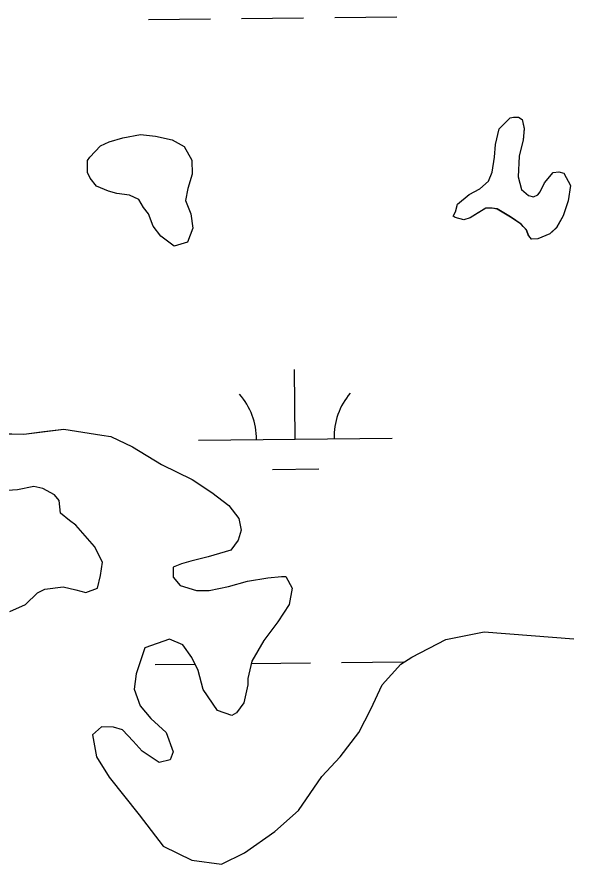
# Model space of a CAD drawing. Extents: x 3734862 to 3772949, y 391520 to 417239.
# Drawn here: x 3747079.4 to 3747365.6, y 412021.9 to 412458.9 of the extents above; entities that cross this region are included whole.
import ezdxf

# ---------------------------------------------------------------- set-up
doc = ezdxf.new("R2010")
doc.units = 0
doc.layers.add('V-TOPO-SHOR', color=7, linetype='Continuous')
doc.layers.add('V-WETL-SWMP', color=7, linetype='Continuous')

msp = doc.modelspace()

# ---------------------------------------------------------------- linework, layer by layer
at = {"layer": 'V-TOPO-SHOR'}
for points in [[(3747333.9, 412355.72), (3747327.03, 412359.85), (3747324.48, 412360.26), (3747321.19, 412360.31), (3747317.13, 412357.82), (3747313.07, 412355.33), (3747309.76, 412354.28), (3747305.4, 412355.45), (3747304.31, 412356.2), (3747305.44, 412358.37), (3747306.6, 412362.38), (3747312.53, 412367.4), (3747318.06, 412370.23), (3747322.51, 412374.17), (3747324.42, 412378.9), (3747325.64, 412386.55), (3747326.11, 412393.12), (3747328.06, 412401.13), (3747333.64, 412406.88), (3747335.48, 412407.22), (3747338.03, 412407.18), (3747339.84, 412406.05), (3747340.86, 412401.28), (3747340.4, 412395.44), (3747338.43, 412387.07), (3747337.9, 412376.48), (3747339.62, 412369.88), (3747343.22, 412366.89), (3747345.77, 412366.12), (3747347.98, 412367.18), (3747349.1, 412368.62), (3747351.37, 412373.34), (3747355.84, 412378.75), (3747358.77, 412379.07), (3747361.31, 412378.29), (3747364.87, 412372.02), (3747363.64, 412364), (3747360.96, 412356.37), (3747357.57, 412350.22), (3747354.22, 412346.98), (3747347.97, 412344.53), (3747344.68, 412344.21), (3747343.25, 412346.06), (3747342.2, 412349.01), (3747340.4, 412350.86), (3747339.32, 412351.97), (3747333.9, 412355.72)], [(3747137.48, 412366.96), (3747130.92, 412367.8), (3747126.55, 412368.97), (3747120.39, 412371.63), (3747117.16, 412375.7), (3747115.75, 412378.65), (3747115.85, 412384.85), (3747116.98, 412386.66), (3747122.55, 412392.42), (3747126.97, 412394.54), (3747133.95, 412396.62), (3747143.11, 412398.3), (3747150.77, 412397.44), (3747159.51, 412395.47), (3747165.67, 412392.08), (3747169.57, 412385.07), (3747169.82, 412377.76), (3747167.51, 412370.49), (3747166.31, 412364.3), (3747169.12, 412357.31), (3747170.1, 412349.99), (3747167.42, 412342.72), (3747160.44, 412340.64), (3747153.59, 412345.87), (3747149.65, 412351.05), (3747147.19, 412357.3), (3747144.69, 412360.63), (3747142.2, 412364.69), (3747137.48, 412366.96)], [(3747070.73, 412243.96), (3747082.91, 412243.76), (3747093.24, 412244.99), (3747103.57, 412246.23), (3747123.2, 412243.1), (3747127.88, 412242.55), (3747139.04, 412237.22), (3747153.88, 412228.07), (3747169.69, 412220.32), (3747179.89, 412213.59), (3747188.68, 412206.89), (3747193.73, 412200.24), (3747195.03, 412194.13), (3747193.54, 412189), (3747189.71, 412183.91), (3747177.94, 412180.35), (3747169, 412178.15)], [(3747075.8, 412152.27), (3747083.82, 412155.89), (3747090.01, 412161.88), (3747093.79, 412163.69), (3747103.18, 412164.95), (3747109.72, 412163.43), (3747114.85, 412161.94), (3747120.98, 412164.18), (3747122.49, 412170.72), (3747123.54, 412177.73), (3747119.46, 412185.77), (3747109.79, 412196.7), (3747106.55, 412199.1), (3747101.93, 412202.92), (3747101.1, 412209.49), (3747098.8, 412212.34), (3747092.76, 412215.72), (3747088.1, 412216.74), (3747079.63, 412215), (3747074.47, 412214.62)], [(3747169, 412178.15), (3747164.29, 412176.83), (3747160.04, 412175.02), (3747159.96, 412169.87), (3747163.64, 412165.59), (3747172.03, 412163.11), (3747178.59, 412163), (3747188.47, 412165.18), (3747198.35, 412167.83), (3747208.69, 412169.54), (3747215.73, 412170.36), (3747218.08, 412170.33), (3747221.26, 412164.18), (3747219.71, 412155.77), (3747213.94, 412146.96), (3747206.76, 412137.24), (3747200.49, 412126.56), (3747198.47, 412117.69), (3747198.42, 412114.41), (3747196.39, 412105.08), (3747192.56, 412099.98), (3747190.2, 412098.61), (3747182.74, 412101.08), (3747175.42, 412111.98), (3747172.77, 412121.86), (3747169.59, 412128.47), (3747165.02, 412135.11), (3747158.04, 412138.03), (3747145.31, 412133.55), (3747140.87, 412120.04), (3747139.81, 412112.09), (3747142.95, 412103.6), (3747148.46, 412096.95), (3747156.31, 412089.79), (3747159.9, 412079.9), (3747158.43, 412075.7), (3747152.78, 412074.39), (3747143.97, 412080.16), (3747139.37, 412085.39), (3747133.84, 412091.1), (3747129.18, 412092.58), (3747123.09, 412092.68), (3747118.33, 412088.54), (3747120.49, 412077.26), (3747126.88, 412066.85), (3747142.5, 412047.38), (3747154.89, 412031.24), (3747169.56, 412023.87), (3747184.85, 412021.95)], [(3747184.85, 412021.95), (3747196.75, 412027.73), (3747212.4, 412038.72), (3747224.5, 412049.61), (3747236.54, 412067.17), (3747246.08, 412077.33), (3747255.66, 412089.82), (3747261.95, 412101.91), (3747267.77, 412114.46), (3747277.32, 412125.09), (3747283, 412128.74), (3747300.49, 412137.83), (3747320.23, 412141.72), (3747344.57, 412139.92), (3747366.57, 412138.16)]]:
    msp.add_lwpolyline(points, dxfattribs=at)
at = {"layer": 'V-WETL-SWMP'}
for p, q in [((3747147.24, 412457.56), (3747179.23, 412457.9)), ((3747195.23, 412458.06), (3747227.23, 412458.4)), ((3747243.23, 412458.57), (3747275.23, 412458.91)), ((3747328.06, 412401.12), (3747333.64, 412406.87)), ((3747333.64, 412406.87), (3747335.47, 412407.21)), ((3747335.47, 412407.21), (3747338.03, 412407.16)), ((3747338.03, 412407.16), (3747339.84, 412406.04)), ((3747339.84, 412406.04), (3747340.86, 412401.27)), ((3747133.95, 412396.61), (3747143.11, 412398.29)), ((3747143.11, 412398.29), (3747150.77, 412397.43)), ((3747326.11, 412393.11), (3747328.06, 412401.12)), ((3747340.86, 412401.27), (3747340.4, 412395.43)), ((3747122.55, 412392.41), (3747126.97, 412394.53)), ((3747126.97, 412394.53), (3747133.95, 412396.61)), ((3747150.77, 412397.43), (3747159.51, 412395.46)), ((3747159.51, 412395.46), (3747165.67, 412392.07)), ((3747340.4, 412395.43), (3747338.43, 412387.06)), ((3747116.97, 412386.66), (3747122.55, 412392.41)), ((3747165.67, 412392.07), (3747169.57, 412385.07)), ((3747325.63, 412386.54), (3747326.11, 412393.11)), ((3747115.75, 412378.64), (3747115.85, 412384.85)), ((3747115.85, 412384.85), (3747116.97, 412386.66)), ((3747169.57, 412385.07), (3747169.82, 412377.75)), ((3747324.41, 412378.88), (3747325.63, 412386.54)), ((3747338.43, 412387.06), (3747337.89, 412376.47)), ((3747117.16, 412375.69), (3747115.75, 412378.64)), ((3747169.82, 412377.75), (3747167.51, 412370.48)), ((3747322.51, 412374.17), (3747324.41, 412378.88)), ((3747337.89, 412376.47), (3747339.61, 412369.87)), ((3747351.36, 412373.33), (3747355.84, 412378.74)), ((3747355.84, 412378.74), (3747358.77, 412379.05)), ((3747358.77, 412379.05), (3747361.31, 412378.28)), ((3747361.31, 412378.28), (3747364.86, 412372.01)), ((3747120.38, 412371.62), (3747117.16, 412375.69)), ((3747318.06, 412370.22), (3747322.51, 412374.17)), ((3747349.09, 412368.62), (3747351.36, 412373.33)), ((3747364.86, 412372.01), (3747363.64, 412363.99)), ((3747126.55, 412368.96), (3747120.38, 412371.62)), ((3747130.92, 412367.79), (3747126.55, 412368.96)), ((3747137.48, 412366.95), (3747130.92, 412367.79)), ((3747167.51, 412370.48), (3747166.31, 412364.29)), ((3747306.6, 412362.37), (3747312.53, 412367.39)), ((3747312.53, 412367.39), (3747318.06, 412370.22)), ((3747339.61, 412369.87), (3747343.22, 412366.88)), ((3747347.97, 412367.17), (3747349.09, 412368.62)), ((3747142.2, 412364.68), (3747137.48, 412366.95)), ((3747144.69, 412360.62), (3747142.2, 412364.68)), ((3747166.31, 412364.29), (3747169.12, 412357.3)), ((3747343.22, 412366.88), (3747345.76, 412366.11)), ((3747345.76, 412366.11), (3747347.97, 412367.17)), ((3747363.64, 412363.99), (3747360.95, 412356.36)), ((3747147.19, 412357.29), (3747144.69, 412360.62)), ((3747305.44, 412358.37), (3747306.6, 412362.37)), ((3747321.19, 412360.3), (3747313.06, 412355.32)), ((3747324.47, 412360.25), (3747321.19, 412360.3)), ((3747327.02, 412359.84), (3747324.47, 412360.25)), ((3747333.9, 412355.71), (3747327.02, 412359.84)), ((3747149.65, 412351.04), (3747147.19, 412357.29)), ((3747169.12, 412357.3), (3747170.1, 412349.98)), ((3747304.31, 412356.19), (3747305.44, 412358.37)), ((3747305.39, 412355.44), (3747304.31, 412356.19)), ((3747309.76, 412354.28), (3747305.39, 412355.44)), ((3747313.06, 412355.32), (3747309.76, 412354.28)), ((3747339.32, 412351.97), (3747333.9, 412355.71)), ((3747360.95, 412356.36), (3747357.56, 412350.21)), ((3747153.58, 412345.86), (3747149.65, 412351.04)), ((3747170.1, 412349.98), (3747167.42, 412342.71)), ((3747342.2, 412349), (3747339.32, 412351.97)), ((3747357.56, 412350.21), (3747354.22, 412346.97)), ((3747160.44, 412340.63), (3747153.58, 412345.86)), ((3747343.24, 412346.05), (3747342.2, 412349)), ((3747344.68, 412344.2), (3747343.24, 412346.05)), ((3747354.22, 412346.97), (3747347.97, 412344.52)), ((3747167.42, 412342.71), (3747160.44, 412340.63)), ((3747347.97, 412344.52), (3747344.68, 412344.2)), ((3747222.94, 412241.11), (3747222.55, 412277.1)), ((3747082.91, 412243.75), (3747103.57, 412246.23)), ((3747103.57, 412246.23), (3747123.2, 412243.1)), ((3747070.73, 412243.95), (3747082.91, 412243.75)), ((3747123.2, 412243.1), (3747127.88, 412242.55)), ((3747127.88, 412242.55), (3747139.04, 412237.21)), ((3747172.94, 412240.58), (3747272.93, 412241.63)), ((3747139.04, 412237.21), (3747153.88, 412228.07)), ((3747153.88, 412228.07), (3747169.69, 412220.31)), ((3747211.1, 412225.55), (3747235.1, 412225.8)), ((3747169.69, 412220.31), (3747179.89, 412213.59)), ((3747079.63, 412215), (3747074.47, 412214.61)), ((3747088.09, 412216.73), (3747079.63, 412215)), ((3747092.76, 412215.72), (3747088.09, 412216.73)), ((3747098.8, 412212.34), (3747092.76, 412215.72)), ((3747101.1, 412209.49), (3747098.8, 412212.34)), ((3747179.89, 412213.59), (3747188.68, 412206.88)), ((3747101.93, 412202.92), (3747101.1, 412209.49)), ((3747188.68, 412206.88), (3747193.73, 412200.24)), ((3747106.55, 412199.09), (3747101.93, 412202.92)), ((3747109.79, 412196.7), (3747106.55, 412199.09)), ((3747193.73, 412200.24), (3747195.03, 412194.13)), ((3747119.45, 412185.76), (3747109.79, 412196.7)), ((3747195.03, 412194.13), (3747193.54, 412189)), ((3747193.54, 412189), (3747189.71, 412183.91)), ((3747123.54, 412177.73), (3747119.45, 412185.76)), ((3747189.71, 412183.91), (3747177.94, 412180.35)), ((3747177.94, 412180.35), (3747169, 412178.15)), ((3747122.49, 412170.72), (3747123.54, 412177.73)), ((3747164.29, 412176.82), (3747160.04, 412175.02)), ((3747169, 412178.15), (3747164.29, 412176.82)), ((3747120.98, 412164.18), (3747122.49, 412170.72)), ((3747160.04, 412175.02), (3747159.96, 412169.87)), ((3747159.96, 412169.87), (3747163.64, 412165.59)), ((3747188.47, 412165.18), (3747198.35, 412167.83)), ((3747198.35, 412167.83), (3747208.69, 412169.54)), ((3747208.69, 412169.54), (3747215.73, 412170.36)), ((3747215.73, 412170.36), (3747218.07, 412170.32)), ((3747218.07, 412170.32), (3747221.25, 412164.18)), ((3747090.01, 412161.88), (3747093.79, 412163.69)), ((3747093.79, 412163.69), (3747103.18, 412164.94)), ((3747103.18, 412164.94), (3747109.72, 412163.43)), ((3747109.72, 412163.43), (3747114.85, 412161.94)), ((3747114.85, 412161.94), (3747120.98, 412164.18)), ((3747163.64, 412165.59), (3747172.03, 412163.11)), ((3747172.03, 412163.11), (3747178.59, 412163)), ((3747178.59, 412163), (3747188.47, 412165.18)), ((3747221.25, 412164.18), (3747219.71, 412155.77)), ((3747083.82, 412155.89), (3747090.01, 412161.88)), ((3747075.8, 412152.27), (3747083.82, 412155.89)), ((3747219.71, 412155.77), (3747213.94, 412146.96)), ((3747213.94, 412146.96), (3747206.76, 412137.24)), ((3747300.49, 412137.83), (3747320.23, 412141.72)), ((3747320.23, 412141.72), (3747344.57, 412139.92)), ((3747158.04, 412138.03), (3747145.31, 412133.55)), ((3747165.02, 412135.11), (3747158.04, 412138.03)), ((3747206.76, 412137.24), (3747200.49, 412126.56)), ((3747283, 412128.74), (3747300.49, 412137.83)), ((3747344.57, 412139.92), (3747366.57, 412138.15)), ((3747145.31, 412133.55), (3747140.87, 412120.04)), ((3747169.59, 412128.47), (3747165.02, 412135.11)), ((3747172.77, 412121.86), (3747169.59, 412128.47)), ((3747277.32, 412125.08), (3747283, 412128.74)), ((3747150.75, 412124.91), (3747171.2, 412125.12)), ((3747200.49, 412126.56), (3747198.47, 412117.69)), ((3747200.23, 412125.43), (3747230.75, 412125.75)), ((3747246.75, 412125.92), (3747278.74, 412126.26)), ((3747267.77, 412114.46), (3747277.32, 412125.08)), ((3747140.87, 412120.04), (3747139.81, 412112.09)), ((3747175.42, 412111.98), (3747172.77, 412121.86)), ((3747198.42, 412114.41), (3747196.39, 412105.08)), ((3747198.47, 412117.69), (3747198.42, 412114.41)), ((3747261.95, 412101.91), (3747267.77, 412114.46)), ((3747139.81, 412112.09), (3747142.95, 412103.6)), ((3747182.74, 412101.08), (3747175.42, 412111.98)), ((3747142.95, 412103.6), (3747148.46, 412096.95)), ((3747190.2, 412098.62), (3747182.74, 412101.08)), ((3747196.39, 412105.08), (3747192.56, 412099.98)), ((3747255.66, 412089.83), (3747261.95, 412101.91)), ((3747148.46, 412096.95), (3747156.31, 412089.8)), ((3747192.56, 412099.98), (3747190.2, 412098.62)), ((3747123.09, 412092.68), (3747118.34, 412088.54)), ((3747129.18, 412092.58), (3747123.09, 412092.68)), ((3747133.84, 412091.1), (3747129.18, 412092.58)), ((3747118.34, 412088.54), (3747120.49, 412077.26)), ((3747139.37, 412085.39), (3747133.84, 412091.1)), ((3747156.31, 412089.8), (3747159.9, 412079.9)), ((3747246.08, 412077.33), (3747255.66, 412089.83)), ((3747143.97, 412080.16), (3747139.37, 412085.39)), ((3747152.78, 412074.39), (3747143.97, 412080.16)), ((3747159.9, 412079.9), (3747158.43, 412075.71)), ((3747120.49, 412077.26), (3747126.88, 412066.85)), ((3747158.43, 412075.71), (3747152.78, 412074.39)), ((3747236.54, 412067.18), (3747246.08, 412077.33)), ((3747126.88, 412066.85), (3747142.5, 412047.38)), ((3747224.5, 412049.62), (3747236.54, 412067.18)), ((3747212.4, 412038.73), (3747224.5, 412049.62)), ((3747142.5, 412047.38), (3747154.89, 412031.25)), ((3747196.75, 412027.74), (3747212.4, 412038.73)), ((3747154.89, 412031.25), (3747169.56, 412023.88)), ((3747184.85, 412021.95), (3747196.75, 412027.74)), ((3747169.56, 412023.88), (3747184.85, 412021.95))]:
    msp.add_line(p, q, dxfattribs=at)
for centre, start, end in [((3747167.69, 412241), 359.8334, 41.377), ((3747278.17, 412242.16), 139.8333, 181.377)]:
    msp.add_arc(centre, 35.25, start, end, dxfattribs=at)

doc.saveas('drawing.dxf')
